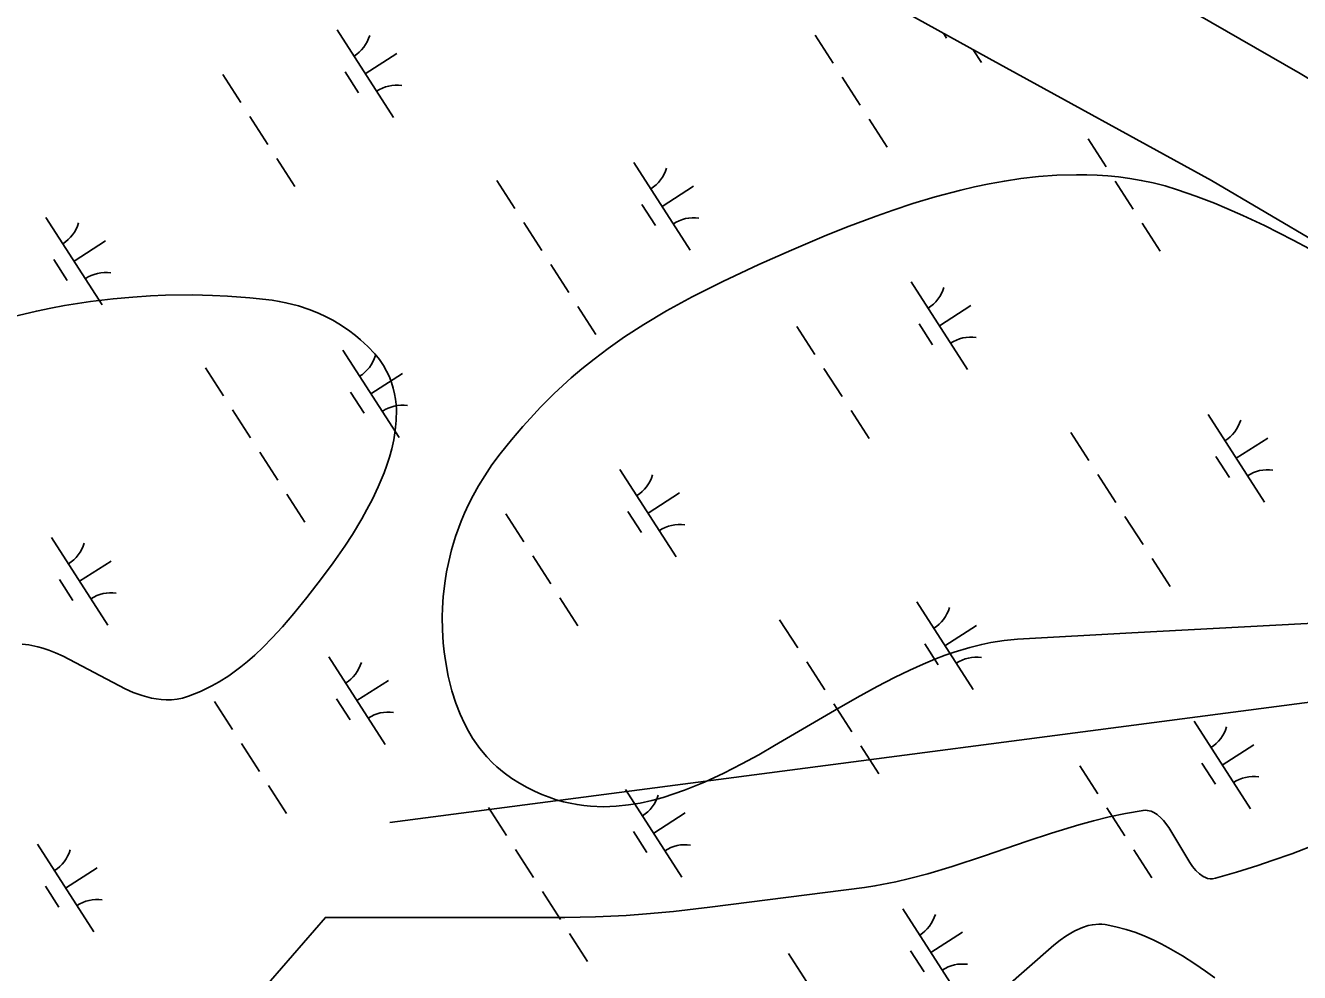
# Model space of a CAD drawing. Extents: x 3937982 to 3958556, y 219448 to 241894.
# Drawn here: x 3945205 to 3945817, y 232648 to 233103 of the extents above; entities that cross this region are included whole.
import ezdxf

# ---------------------------------------------------------------- set-up
doc = ezdxf.new("R2010")
doc.units = 0
for name, color, linetype in [('V-SITE-VEGE', 7, 'Continuous'), ('V-TOPO-SHOR', 7, 'Continuous'), ('V-UTIL-LINE', 7, 'Continuous'), ('V-WETL-SWMP', 7, 'Continuous')]:
    doc.layers.add(name, color=color, linetype=linetype)

msp = doc.modelspace()

# ---------------------------------------------------------------- linework, layer by layer
at = {"layer": 'V-SITE-VEGE'}
for points in [[(3945489.008, 232728.329), (3945482.934, 232728.112), (3945476.669, 232728.358), (3945473.486, 232728.673), (3945470.257, 232729.134), (3945466.978, 232729.746), (3945463.648, 232730.522), (3945460.265, 232731.481), (3945456.832, 232732.628), (3945453.344, 232733.979), (3945449.805, 232735.548), (3945446.209, 232737.354), (3945442.56, 232739.407), (3945438.853, 232741.729), (3945435.146, 232744.371), (3945431.711, 232747.222), (3945429.567, 232749.235), (3945426.884, 232752.037), (3945423.612, 232755.977), (3945421.889, 232758.322), (3945420.05, 232761.076), (3945418.113, 232764.312), (3945416.099, 232768.111), (3945414.058, 232772.562), (3945412.038, 232777.755), (3945410.113, 232783.789), (3945408.376, 232790.736), (3945406.982, 232798.352), (3945406.423, 232802.489), (3945405.972, 232806.827), (3945405.581, 232813.012), (3945405.489, 232819.258), (3945405.597, 232823.448), (3945405.964, 232829.066), (3945406.851, 232836.588), (3945407.565, 232840.897), (3945408.573, 232845.827), (3945409.98, 232851.459), (3945411.928, 232857.881), (3945414.606, 232865.189), (3945416.237, 232869.065), (3945418.135, 232873.182), (3945420.343, 232877.544), (3945422.907, 232882.166), (3945425.889, 232887.053), (3945429.35, 232892.202), (3945433.372, 232897.623), (3945438.746, 232904.32), (3945444.161, 232910.675), (3945447.798, 232914.73), (3945452.685, 232919.923), (3945459.269, 232926.489), (3945467.451, 232934.01), (3945472.514, 232938.335), (3945478.371, 232943.054), (3945485.168, 232948.188), (3945493.082, 232953.74), (3945502.331, 232959.726), (3945513.191, 232966.182), (3945525.557, 232972.92), (3945532.553, 232976.506), (3945540.173, 232980.264), (3945557.586, 232988.421), (3945573.146, 232995.374), (3945588.947, 233002.087), (3945599.586, 233006.365), (3945613.875, 233011.745), (3945622.077, 233014.623), (3945631.475, 233017.707), (3945642.236, 233020.937), (3945654.536, 233024.193), (3945661.089, 233025.721), (3945668.069, 233027.177), (3945675.499, 233028.527), (3945683.4, 233029.715), (3945691.795, 233030.679), (3945700.704, 233031.345), (3945710.139, 233031.615), (3945714.98, 233031.568), (3945719.953, 233031.382), (3945725.061, 233031.038), (3945730.304, 233030.517), (3945735.68, 233029.797), (3945741.191, 233028.852), (3945746.835, 233027.658), (3945752.61, 233026.184), (3945758.517, 233024.396), (3945767.454, 233021.293), (3945776.328, 233017.883), (3945782.212, 233015.45), (3945790.019, 233012.024), (3945800.376, 233007.164), (3945814.102, 233000.228), (3945821.915, 232996.066)], [(3945164.931, 232955.352), (3945210.605, 232966.114), (3945217.57, 232967.539), (3945224.132, 232968.75), (3945236.5, 232970.675), (3945247.379, 232971.992), (3945256.931, 232972.858), (3945265.303, 232973.397), (3945272.637, 232973.7), (3945285.472, 232973.843), (3945295.087, 232973.626), (3945302.288, 232973.282), (3945313.056, 232972.465), (3945323.776, 232971.287), (3945327.222, 232970.771), (3945330.442, 232970.151), (3945336.424, 232968.631), (3945341.573, 232966.927), (3945345.994, 232965.153), (3945349.777, 232963.384), (3945353.017, 232961.676), (3945355.788, 232960.056), (3945360.482, 232956.953), (3945363.857, 232954.395), (3945366.294, 232952.353), (3945369.796, 232949.089), (3945373.094, 232945.591), (3945375.332, 232942.828), (3945377.218, 232940.055), (3945378.791, 232937.286), (3945380.083, 232934.528), (3945381.126, 232931.79), (3945381.943, 232929.08), (3945382.561, 232926.403), (3945383.004, 232923.768), (3945383.288, 232921.175), (3945383.436, 232918.629), (3945383.372, 232913.614), (3945382.922, 232908.825), (3945382.172, 232904.277), (3945381.208, 232899.968), (3945380.083, 232895.902), (3945378.852, 232892.073), (3945377.55, 232888.476), (3945374.763, 232881.732), (3945371.992, 232875.859), (3945369.348, 232870.759), (3945366.888, 232866.346), (3945362.323, 232858.762)], [(3945362.323, 232858.762), (3945358.729, 232853.222), (3945353.162, 232845.221), (3945347.52, 232837.661), (3945340.461, 232828.593), (3945334.27, 232820.929), (3945328.779, 232814.496), (3945323.868, 232809.123), (3945319.458, 232804.641), (3945315.498, 232800.912), (3945311.936, 232797.807), (3945308.737, 232795.221), (3945302.935, 232791.01), (3945298.393, 232788.133), (3945294.864, 232786.146), (3945289.361, 232783.453), (3945283.588, 232781.13), (3945280.815, 232780.283), (3945278.124, 232779.746), (3945275.506, 232779.472), (3945272.971, 232779.422), (3945270.507, 232779.564), (3945268.119, 232779.867), (3945265.807, 232780.305), (3945261.31, 232781.515), (3945257.091, 232783.027), (3945253.13, 232784.714), (3945223.417, 232800.318), (3945219.719, 232801.971), (3945216.487, 232803.243), (3945213.667, 232804.199), (3945211.201, 232804.9), (3945206.898, 232805.778), (3945203.681, 232806.112)], [(3945859.897, 232818.169), (3945736.593, 232811.66), (3945681.797, 232808.541), (3945675.337, 232807.937), (3945668.894, 232806.931), (3945664.606, 232806.051), (3945658.898, 232804.631), (3945651.306, 232802.335), (3945646.977, 232800.83), (3945642.037, 232798.956), (3945636.399, 232796.626), (3945629.968, 232793.74), (3945622.636, 232790.187), (3945614.278, 232785.847), (3945604.751, 232780.6), (3945593.895, 232774.352), (3945565.102, 232757.421), (3945557.461, 232753.095), (3945549.326, 232748.678), (3945540.665, 232744.256), (3945531.445, 232739.962), (3945526.694, 232737.942), (3945521.793, 232736.017), (3945516.74, 232734.215), (3945511.53, 232732.566), (3945506.156, 232731.108), (3945500.614, 232729.883), (3945494.902, 232728.939), (3945489.008, 232728.329)], [(3945623.246, 232692.014), (3945629.876, 232693.566), (3945638.684, 232695.901), (3945650.378, 232699.378), (3945665.88, 232704.455), (3945686.382, 232711.478), (3945698.017, 232715.351), (3945711.239, 232719.42), (3945718.257, 232721.366), (3945725.718, 232723.221), (3945733.65, 232724.905), (3945742.078, 232726.31), (3945743.097, 232726.392), (3945744.091, 232726.346), (3945745.993, 232725.906), (3945747.208, 232725.372), (3945748.762, 232724.389), (3945750.734, 232722.654), (3945751.818, 232721.474), (3945754.357, 232718.124), (3945764.458, 232701.297), (3945765.851, 232699.36), (3945767.381, 232697.519), (3945769.076, 232695.868), (3945770.971, 232694.539), (3945771.991, 232694.047), (3945773.072, 232693.697), (3945774.227, 232693.511), (3945775.46, 232693.519), (3945776.783, 232693.761), (3945786.896, 232696.638), (3945797.187, 232699.88), (3945804.124, 232702.225), (3945813.428, 232705.551), (3945825.869, 232710.307)], [(3945301.856, 232620.092), (3945349.349, 232674.913), (3945464.424, 232674.915), (3945471.778, 232674.985), (3945479.125, 232675.183), (3945493.801, 232675.933), (3945503.574, 232676.658), (3945516.591, 232677.858), (3945533.933, 232679.787), (3945608.263, 232689.267), (3945613.271, 232690.056), (3945623.246, 232692.014)], [(3945729.046, 232670.473), (3945723.811, 232671.489), (3945722.286, 232671.657), (3945720.762, 232671.7), (3945717.71, 232671.417), (3945715.681, 232670.979), (3945712.969, 232670.104), (3945709.361, 232668.48), (3945707.3, 232667.339), (3945704.941, 232665.869), (3945702.248, 232663.997), (3945699.172, 232661.644), (3945674.561, 232639.962)], [(3945776.527, 232645.946), (3945772.038, 232649.198), (3945766.91, 232652.725), (3945761.046, 232656.481), (3945754.345, 232660.376), (3945750.773, 232662.267), (3945746.964, 232664.126), (3945742.903, 232665.922), (3945738.576, 232667.618), (3945733.961, 232669.154), (3945729.046, 232670.473)]]:
    msp.add_lwpolyline(points, dxfattribs=at)
at = {"layer": 'V-TOPO-SHOR'}
for points in [[(3945817.454, 233080.169), (3945739.159, 233125.291), (3945656.025, 233174.848), (3945590.777, 233214.725), (3945535.774, 233248.691), (3945469.214, 233281.76), (3945419.622, 233301.66), (3945389.672, 233312.027), (3945344.419, 233329.247), (3945271.89, 233360.647), (3945198.747, 233398.703)], [(3945178.855, 233334.219), (3945235.849, 233305.3), (3945251.614, 233293.72), (3945265.473, 233283.564), (3945289.808, 233271.696), (3945340.151, 233242.516), (3945362.935, 233232.594), (3945383.665, 233226.02), (3945400.92, 233221.244), (3945417.65, 233216.474), (3945454.2, 233202.519), (3945554.096, 233150.465), (3945668.19, 233087.374), (3945774.995, 233028.756), (3945879.314, 232967.371)]]:
    msp.add_lwpolyline(points, dxfattribs=at)
at = {"layer": 'V-UTIL-LINE'}
msp.add_lwpolyline([(3947017.468, 232934.651), (3945380.278, 232720.543)], dxfattribs=at)
at = {"layer": 'V-WETL-SWMP'}
for p, q in [((3945354.99, 233101.117), (3945382.053, 233059.074)), ((3945584.548, 233098.681), (3945593.208, 233085.227)), ((3945646.232, 233099.516), (3945647.715, 233097.214)), ((3945660.479, 233091.638), (3945664.486, 233085.413)), ((3945368.522, 233080.095), (3945383.657, 233089.838)), ((3945300.124, 233079.72), (3945308.784, 233066.266)), ((3945358.786, 233080.965), (3945365.281, 233070.874)), ((3945597.538, 233078.5), (3945606.198, 233065.046)), ((3945313.114, 233059.539), (3945321.774, 233046.085)), ((3945610.528, 233058.319), (3945619.188, 233044.865)), ((3945715.687, 233048.761), (3945724.347, 233035.307)), ((3945326.104, 233039.358), (3945334.764, 233025.905)), ((3945497.556, 233037.427), (3945524.619, 232995.384)), ((3945431.691, 233028.832), (3945440.351, 233015.378)), ((3945511.087, 233016.405), (3945526.223, 233026.148)), ((3945728.677, 233028.58), (3945737.337, 233015.126)), ((3945501.352, 233017.274), (3945507.847, 233007.184)), ((3945215.123, 233011.088), (3945242.185, 232969.044)), ((3945444.681, 233008.651), (3945453.341, 232995.197)), ((3945741.667, 233008.399), (3945750.327, 232994.945)), ((3945228.654, 232990.066), (3945243.79, 232999.808)), ((3945218.919, 232990.935), (3945225.414, 232980.845)), ((3945457.671, 232988.47), (3945466.331, 232975.017)), ((3945630.686, 232980.128), (3945657.748, 232938.085)), ((3945644.217, 232959.107), (3945659.352, 232968.849)), ((3945470.661, 232968.29), (3945479.321, 232954.836)), ((3945575.82, 232958.731), (3945584.479, 232945.277)), ((3945634.482, 232959.976), (3945640.977, 232949.885)), ((3945357.689, 232947.397), (3945384.751, 232905.354)), ((3945291.824, 232938.802), (3945300.484, 232925.349)), ((3945588.809, 232938.55), (3945597.469, 232925.097)), ((3945371.22, 232926.376), (3945386.356, 232936.118)), ((3945361.485, 232927.245), (3945367.98, 232917.155)), ((3945304.814, 232918.622), (3945313.474, 232905.168)), ((3945601.799, 232918.37), (3945610.459, 232904.916)), ((3945773.251, 232916.438), (3945800.314, 232874.395)), ((3945707.386, 232907.843), (3945716.046, 232894.389)), ((3945786.783, 232895.416), (3945801.918, 232905.159)), ((3945317.804, 232898.441), (3945326.464, 232884.987)), ((3945777.047, 232896.286), (3945783.542, 232886.195)), ((3945490.818, 232890.099), (3945517.881, 232848.056)), ((3945720.376, 232887.662), (3945729.036, 232874.209)), ((3945330.794, 232878.26), (3945339.454, 232864.806)), ((3945504.349, 232869.077), (3945519.485, 232878.82)), ((3945435.952, 232868.702), (3945444.612, 232855.248)), ((3945494.614, 232869.946), (3945501.109, 232859.856)), ((3945733.366, 232867.482), (3945742.026, 232854.028)), ((3945217.822, 232857.368), (3945244.884, 232815.325)), ((3945448.942, 232848.521), (3945457.602, 232835.067)), ((3945746.356, 232847.301), (3945755.016, 232833.847)), ((3945231.353, 232836.346), (3945246.489, 232846.089)), ((3945221.618, 232837.215), (3945228.113, 232827.125)), ((3945461.932, 232828.34), (3945470.592, 232814.886)), ((3945633.384, 232826.409), (3945660.446, 232784.365)), ((3945567.519, 232817.814), (3945576.179, 232804.36)), ((3945646.915, 232805.387), (3945662.051, 232815.129)), ((3945637.18, 232806.256), (3945643.675, 232796.166)), ((3945350.951, 232800.069), (3945378.013, 232758.026)), ((3945580.509, 232797.633), (3945589.169, 232784.179)), ((3945364.482, 232779.048), (3945379.618, 232788.79)), ((3945354.747, 232779.917), (3945361.242, 232769.826)), ((3945296.085, 232778.672), (3945304.745, 232765.218)), ((3945593.499, 232777.452), (3945602.159, 232763.998)), ((3945766.513, 232769.11), (3945793.576, 232727.067)), ((3945309.075, 232758.491), (3945317.735, 232745.038)), ((3945606.489, 232757.271), (3945615.149, 232743.818)), ((3945780.045, 232748.088), (3945795.18, 232757.831)), ((3945770.309, 232748.958), (3945776.804, 232738.867)), ((3945711.647, 232747.713), (3945720.307, 232734.259)), ((3945322.065, 232738.311), (3945330.725, 232724.857)), ((3945493.517, 232736.379), (3945520.579, 232694.336)), ((3945427.652, 232727.784), (3945436.312, 232714.33)), ((3945507.048, 232715.357), (3945522.184, 232725.1)), ((3945724.637, 232727.532), (3945733.297, 232714.078)), ((3945497.313, 232716.227), (3945503.808, 232706.136)), ((3945211.084, 232710.04), (3945238.146, 232667.997)), ((3945440.642, 232707.603), (3945449.302, 232694.15)), ((3945737.627, 232707.351), (3945746.287, 232693.898)), ((3945224.615, 232689.018), (3945239.75, 232698.761)), ((3945214.88, 232689.887), (3945221.375, 232679.797)), ((3945453.632, 232687.423), (3945462.292, 232673.969)), ((3945626.646, 232679.081), (3945653.708, 232637.037)), ((3945466.622, 232667.242), (3945475.282, 232653.788)), ((3945640.177, 232658.059), (3945655.313, 232667.801)), ((3945571.78, 232657.683), (3945580.44, 232644.23)), ((3945630.442, 232658.928), (3945636.937, 232648.838))]:
    msp.add_line(p, q, dxfattribs=at)
for points in [[(3946212.329, 232754.459), (3946182, 232775.853), (3946158.634, 232794.705), (3946139.442, 232811.753), (3946116.13, 232834.629), (3946081.609, 232869.723), (3946057.168, 232899.785), (3946029.085, 232932.345), (3945997.482, 232963.202), (3945966.141, 232987.408), (3945928.365, 233014.499), (3945880.449, 233042.074), (3945817.454, 233080.169), (3945739.159, 233125.29), (3945656.024, 233174.849), (3945590.778, 233214.724), (3945535.775, 233248.69), (3945469.215, 233281.76), (3945419.623, 233301.66), (3945389.673, 233312.028), (3945344.419, 233329.247), (3945271.889, 233360.647), (3945198.747, 233398.702)], [(3945178.855, 233334.22), (3945235.849, 233305.3), (3945251.615, 233293.72), (3945265.474, 233283.565), (3945289.807, 233271.697), (3945340.151, 233242.516), (3945362.935, 233232.593), (3945383.665, 233226.02), (3945400.92, 233221.243), (3945417.65, 233216.473), (3945454.2, 233202.519), (3945554.096, 233150.464), (3945668.189, 233087.375), (3945774.995, 233028.756), (3945879.314, 232967.372)]]:
    msp.add_lwpolyline(points, dxfattribs=at)
for centre, start, end in [((3945353.771, 233103.45), 301.99668, 343.540338), ((3945383.671, 233056.998), 81.996677, 123.540335), ((3945496.337, 233039.76), 301.99668, 343.540338), ((3945213.904, 233013.42), 301.99668, 343.540338), ((3945526.237, 232993.308), 81.996677, 123.540335), ((3945243.804, 232966.968), 81.996677, 123.540335), ((3945629.466, 232982.461), 301.99668, 343.540338), ((3945659.366, 232936.009), 81.996677, 123.540335), ((3945356.47, 232949.73), 301.99668, 343.540338), ((3945386.37, 232903.278), 81.996677, 123.540335), ((3945772.032, 232918.771), 301.99668, 343.540338), ((3945801.932, 232872.319), 81.996677, 123.540335), ((3945489.599, 232892.432), 301.99668, 343.540338), ((3945519.499, 232845.98), 81.996677, 123.540335), ((3945216.603, 232859.701), 301.99668, 343.540338), ((3945246.503, 232813.249), 81.996677, 123.540335), ((3945632.165, 232828.741), 301.99668, 343.540338), ((3945662.065, 232782.29), 81.996677, 123.540335), ((3945349.732, 232802.402), 301.99668, 343.540338), ((3945379.632, 232755.95), 81.996677, 123.540335), ((3945765.294, 232771.443), 301.99668, 343.540338), ((3945795.194, 232724.991), 81.996677, 123.540335), ((3945492.298, 232738.712), 301.99668, 343.540338), ((3945209.865, 232712.373), 301.99668, 343.540338), ((3945522.198, 232692.26), 81.996677, 123.540335), ((3945239.765, 232665.921), 81.996677, 123.540335), ((3945625.427, 232681.413), 301.99668, 343.540338), ((3945655.327, 232634.961), 81.996677, 123.540335)]:
    msp.add_arc(centre, 17.623, start, end, dxfattribs=at)

doc.saveas('drawing.dxf')
